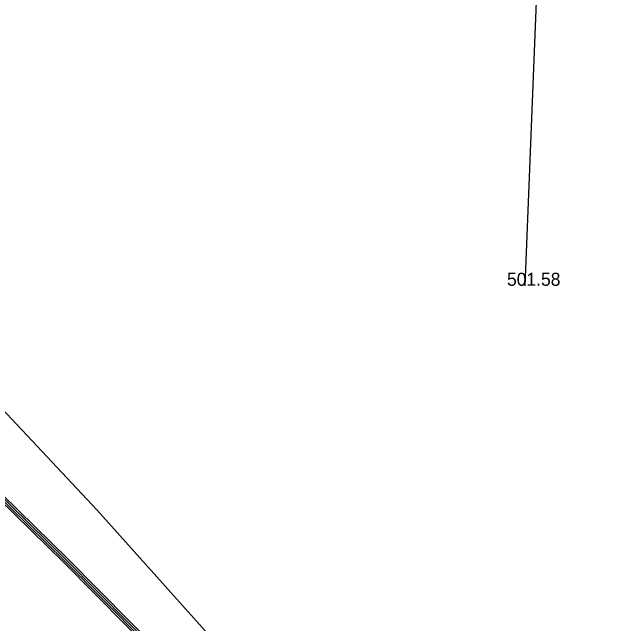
# Model space of a CAD drawing. Extents: x -668867 to -667827, y -1131943 to -1131019.
# Drawn here: x -668303.45 to -668268.62, y -1131446.96 to -1131411.84 of the extents above; entities that cross this region are included whole.
import ezdxf

# ---------------------------------------------------------------- set-up
doc = ezdxf.new("R2010")
doc.units = 0
for name, color, linetype in [('G_Bod_tecka', 7, 'Continuous'), ('G_Bod_vyska', 7, 'Continuous'), ('G_Breh_Teren', 7, 'Continuous'), ('G_Z_ELsilove_podz_kotovane', 7, 'Continuous'), ('G_Z_ELsilove_zrusene', 7, 'Continuous'), ('G_Z_SPOJE_podz_kotovane', 7, 'Continuous')]:
    doc.layers.add(name, color=color, linetype=linetype)

msp = doc.modelspace()

# ---------------------------------------------------------------- linework, layer by layer
at = {"layer": 'G_Bod_tecka'}
msp.add_line((-668273.99, -1131427.55), (-668273.99, -1131427.55), dxfattribs=at)
at = {"layer": 'G_Breh_Teren'}
msp.add_lwpolyline([(-668273.99, -1131427.55), (-668273.25, -1131408.79)], dxfattribs=at)
at = {"layer": 'G_Z_ELsilove_podz_kotovane'}
for points in [[(-668337.06, -1131404.25), (-668337.088, -1131404.404), (-668337.599, -1131404.829), (-668336.7, -1131405.99), (-668329.16, -1131414.85), (-668325.54, -1131419.13), (-668317.98, -1131426.6), (-668308.89, -1131435.07), (-668300.42, -1131443.36), (-668291.43, -1131452.44), (-668287.59, -1131456.65), (-668283.35, -1131461.3), (-668283.359, -1131462.295), (-668283.803, -1131462.975), (-668286.795, -1131467.437), (-668290.099, -1131473.205), (-668291.985, -1131477.429), (-668292.115, -1131478.379), (-668292.631, -1131479.029)], [(-668308.959, -1131435.142), (-668300.491, -1131443.431), (-668291.502, -1131452.509), (-668283.815, -1131460.736), (-668278.246, -1131467.426), (-668272.735, -1131473.516), (-668266.694, -1131480.489), (-668265.173, -1131481.317), (-668263.807, -1131480.361), (-668260.794, -1131475.761), (-668258.922, -1131472.168), (-668255.024, -1131465.511), (-668254.094, -1131463.84), (-668251.924, -1131460.301), (-668248.032, -1131453.784)], [(-668308.821, -1131434.998), (-668300.349, -1131443.289), (-668291.358, -1131452.371), (-668283.665, -1131460.604), (-668278.094, -1131467.294), (-668272.585, -1131473.384), (-668266.566, -1131480.331), (-668265.187, -1131481.083), (-668263.953, -1131480.219), (-668260.966, -1131475.659), (-668259.098, -1131472.072), (-668255.196, -1131465.409), (-668254.266, -1131463.74), (-668252.096, -1131460.199), (-668248.188, -1131453.656), (-668246.849, -1131452.431), (-668244.757, -1131452.899), (-668241.453, -1131456.58), (-668240.606, -1131456.62), (-668239, -1131456.898), (-668237.549, -1131456.644), (-668235.691, -1131455.814), (-668234.289, -1131455.514), (-668233.34, -1131455.138)]]:
    msp.add_lwpolyline(points, dxfattribs=at)
at = {"layer": 'G_Z_ELsilove_zrusene'}
msp.add_lwpolyline([(-668268.773, -1131454.229), (-668269.937, -1131455.022), (-668272.088, -1131456.423), (-668273.591, -1131457.312), (-668274.801, -1131457.517), (-668276.184, -1131457.596), (-668277.229, -1131457.351), (-668282.803, -1131455.02), (-668289.264, -1131450.834), (-668298.578, -1131440.426), (-668307.243, -1131431.203)], dxfattribs=at)
msp.add_lwpolyline([(-668268.773, -1131454.229), (-668269.937, -1131455.022), (-668272.088, -1131456.423), (-668273.591, -1131457.312), (-668274.801, -1131457.517), (-668276.184, -1131457.596), (-668277.229, -1131457.351), (-668282.803, -1131455.02), (-668289.264, -1131450.834), (-668298.578, -1131440.426), (-668307.243, -1131431.203)], dxfattribs=at)
at = {"layer": 'G_Z_SPOJE_podz_kotovane'}
for points in [[(-668308.752, -1131434.926), (-668300.279, -1131443.218), (-668291.286, -1131452.302), (-668283.59, -1131460.537), (-668278.019, -1131467.229), (-668266.502, -1131480.251), (-668265.193, -1131480.965), (-668264.026, -1131480.148), (-668261.053, -1131475.609), (-668259.185, -1131472.023), (-668253.59, -1131462.446), (-668252.181, -1131460.147), (-668248.266, -1131453.592), (-668246.878, -1131452.322), (-668244.704, -1131452.809), (-668241.071, -1131456.857), (-668235.43, -1131457.05), (-668234.9, -1131457.6)], [(-668308.89, -1131435.07), (-668300.42, -1131443.36), (-668291.43, -1131452.44), (-668283.74, -1131460.67), (-668278.17, -1131467.36), (-668272.66, -1131473.45), (-668266.63, -1131480.41), (-668265.18, -1131481.2), (-668263.88, -1131480.29), (-668260.88, -1131475.71), (-668259.01, -1131472.12), (-668255.11, -1131465.46), (-668254.18, -1131463.79), (-668253.42, -1131462.55), (-668252.01, -1131460.25), (-668248.11, -1131453.72), (-668246.82, -1131452.54), (-668244.81, -1131452.99), (-668241.22, -1131456.99), (-668237.44, -1131461.01), (-668235.77, -1131460.87), (-668233.78, -1131459.49), (-668234.41, -1131458.17), (-668234.9, -1131457.6)], [(-668308.89, -1131435.07), (-668300.42, -1131443.36), (-668291.43, -1131452.44), (-668283.74, -1131460.67), (-668278.17, -1131467.36), (-668272.66, -1131473.45), (-668266.63, -1131480.41), (-668265.18, -1131481.2), (-668263.88, -1131480.29), (-668260.88, -1131475.71), (-668259.01, -1131472.12), (-668255.11, -1131465.46), (-668254.18, -1131463.79), (-668253.42, -1131462.55), (-668252.01, -1131460.25), (-668248.11, -1131453.72), (-668246.82, -1131452.54), (-668244.81, -1131452.99), (-668241.22, -1131456.99), (-668237.44, -1131461.01), (-668235.77, -1131460.87), (-668233.78, -1131459.49), (-668234.41, -1131458.17), (-668234.9, -1131457.6)]]:
    msp.add_lwpolyline(points, dxfattribs=at)

# ---------------------------------------------------------------- texts
at = {"layer": 'G_Bod_vyska'}
msp.add_text('501.58', height=0.75, dxfattribs=at).set_placement((-668275.034, -1131427.55))

doc.saveas('drawing.dxf')
